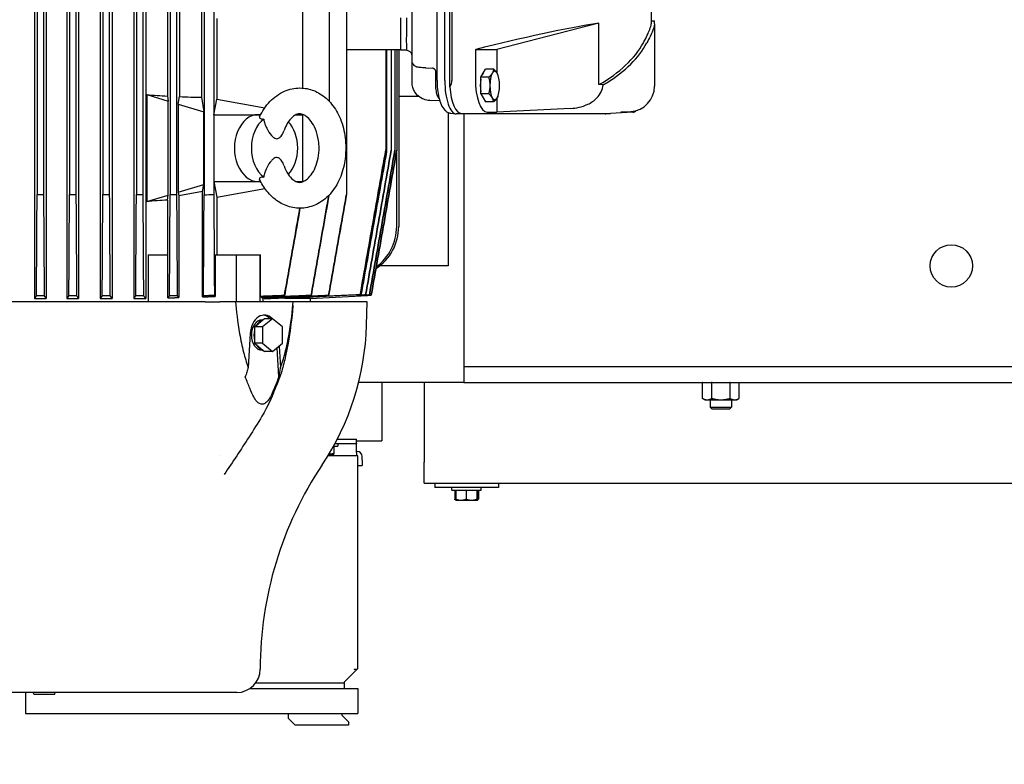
# Model space of a CAD drawing. Header units: inches. Extents: x 24 to 1128, y -69 to 748.
# Tile 304 of 656: x 392 to 416, y 579 to 597. Entities that reach past the tile are written whole.
import ezdxf

# ---------------------------------------------------------------- set-up
doc = ezdxf.new("R2010")
doc.units = ezdxf.units.IN
doc.header["$LTSCALE"] = 32
doc.header["$MEASUREMENT"] = 0
doc.layers.add('Dimension (ANSI)', color=7, linetype='Continuous', lineweight=25)
doc.layers.add('Visible (ANSI)', color=7, linetype='Continuous', lineweight=30)
doc.styles.add('Note Text (ANSI)', font='tahoma.ttf')
doc.dimstyles.new('SB Fraction-16 (ANSI)', dxfattribs={"dimscale": 32, "dimtxt": 0.125, "dimasz": 0.098425, "dimexe": 0.125, "dimexo": 0.0625, "dimgap": 0.031496, "dimtad": 0, "dimtih": 1, "dimtoh": 1, "dimdec": 4, "dimrnd": 1e-08, "dimzin": 0, "dimdsep": 46, "dimlunit": 5, "dimtxsty": 'Note Text (ANSI)', "dimcen": 0.09, "dimdle": 0.393701, "dimclrd": 256, "dimclre": 256, "dimclrt": 256, "dimadec": 0, "dimazin": 3, "dimtfac": 0.96, "dimtofl": 0, "dimtmove": 0, "dimatfit": 3, "dimfxl": 1, "dimfrac": 2, "dimtolj": 1, "dimtzin": 12, "dimlwd": -1, "dimlwe": -1, "dimarcsym": 0})

# ---------------------------------------------------------------- blocks, each defined once
blk = doc.blocks.new('*D18')
at = {"layer": 'Defpoints', "color": 0, "transparency": 16777216}
for p in [(468.781, 692.669), (316.974, 544.669), (468.781, 544.669)]:
    blk.add_point(p, dxfattribs=at)
at = {"layer": 'Dimension (ANSI)', "transparency": 16777216}
for p, q in [((466.781, 692.669), (312.974, 692.669)), ((316.974, 689.519), (316.974, 626.768)), ((316.974, 547.818), (316.974, 620.569)), ((466.781, 544.669), (312.974, 544.669))]:
    blk.add_line(p, q, dxfattribs=at)
for points in [[(316.449, 689.519), (317.499, 689.519), (316.974, 692.669)], [(316.449, 547.818), (317.499, 547.818), (316.974, 544.669)]]:
    blk.add_solid(points, dxfattribs=at)
at = {"layer": 'Dimension (ANSI)', "transparency": 16777216, "insert": (312.872, 625.76), "char_height": 4, "attachment_point": 1, "style": 'Note Text (ANSI)'}
blk.add_mtext('\\A1;148', dxfattribs=at)

msp = doc.modelspace()

# ---------------------------------------------------------------- linework, layer by layer
at = {"layer": 'Visible (ANSI)'}
for p, q in [((392.83866, 609.31912), (392.83866, 590.02778)), ((393.11061, 609.31912), (393.11061, 590.02778)), ((393.60273, 609.31912), (393.60273, 590.02778)), ((393.87677, 609.31912), (393.87677, 590.02778)), ((394.38858, 609.31912), (394.38858, 590.02778)), ((394.66591, 609.31912), (394.66591, 590.02778)), ((395.17772, 609.31912), (395.17772, 590.02778)), ((395.45987, 609.31912), (395.45987, 590.02778)), ((392.89767, 606.86895), (392.89767, 592.47795)), ((393.04975, 606.86762), (393.04975, 592.47928)), ((393.66227, 606.86944), (393.66227, 592.47747)), ((393.81435, 606.86743), (393.81435, 592.47947)), ((394.44916, 606.87001), (394.44916, 592.4769)), ((394.60124, 606.86731), (394.60124, 592.47959)), ((395.23999, 606.87066), (395.23999, 592.47624)), ((395.39207, 606.86727), (395.39207, 592.47963)), ((396.03656, 606.87142), (396.03656, 592.47548)), ((396.18863, 606.86734), (396.18863, 592.47956)), ((396.83797, 606.87692), (396.83797, 592.46998)), ((399.78484, 606.86734), (399.78484, 594.68036)), ((400.19693, 606.86727), (400.19693, 592.47963)), ((397.06608, 604.98841), (397.06608, 594.35849)), ((399.15592, 604.98841), (399.15592, 594.98664)), ((395.97168, 604.54823), (395.97168, 594.79867)), ((396.2609, 604.56294), (396.2609, 594.78396)), ((396.77271, 604.57876), (396.77271, 594.76814)), ((402.63552, 595.01697), (402.63552, 604.32993)), ((402.33449, 595.16558), (402.33449, 604.18133)), ((402.51677, 595.16558), (402.51677, 604.18133)), ((402.68651, 604.1812), (402.68651, 595.1657)), ((401.74372, 595.64059), (401.74372, 603.70631)), ((407.38601, 597.1577), (407.38601, 596.50196)), ((397.1366, 596.62587), (397.1366, 594.72773)), ((401.46813, 596.64275), (401.46813, 596.50534)), ((401.46813, 596.50534), (401.46813, 595.89392)), ((406.15443, 596.51917), (403.74786, 595.89392)), ((406.15443, 595.06896), (406.15443, 596.51917)), ((407.38601, 596.57029), (407.46475, 596.57029)), ((407.46475, 596.50196), (407.46475, 596.57029)), ((407.46475, 596.50196), (407.46475, 595.11483)), ((400.19693, 595.89392), (401.46813, 595.89392)), ((401.12577, 595.89392), (401.12577, 593.53059)), ((401.14302, 595.89392), (401.14302, 593.48096)), ((401.25247, 595.89392), (401.25247, 593.52622)), ((401.34024, 595.89392), (401.34024, 593.52304)), ((401.38394, 595.89392), (401.38394, 593.52127)), ((401.42876, 595.89392), (401.42876, 591.7207)), ((401.46813, 595.89392), (401.46813, 595.88171)), ((401.61503, 595.88171), (401.46813, 595.88171)), ((401.67176, 595.85762), (401.61503, 595.88171)), ((403.23805, 595.89392), (403.25216, 595.89747)), ((403.23805, 595.89392), (403.74786, 595.89392)), ((403.23805, 595.89392), (403.23805, 595.19286)), ((403.74786, 595.89392), (403.74786, 595.34336)), ((401.74372, 595.12565), (401.74372, 595.64059)), ((402.06718, 595.4628), (402.22742, 595.45375)), ((403.36532, 595.24067), (403.47978, 595.43388)), ((403.66626, 595.43388), (403.47978, 595.43388)), ((402.30426, 595.0666), (402.30426, 595.36723)), ((403.36532, 594.85426), (403.36532, 595.24067)), ((403.55181, 595.24067), (403.36532, 595.24067)), ((403.76651, 595.30724), (403.76512, 595.31054)), ((406.2545, 595.06396), (406.15443, 595.06896)), ((407.46475, 595.11483), (407.46475, 595.02999)), ((395.48279, 594.83167), (395.48279, 592.31051)), ((395.48279, 594.83167), (395.99296, 594.6792)), ((395.97168, 594.79867), (395.99296, 594.6792)), ((396.2275, 594.60911), (396.2609, 594.78396)), ((396.77271, 594.76814), (396.83327, 594.42807)), ((397.06608, 594.35849), (397.1366, 594.72773)), ((397.1366, 594.72773), (398.27004, 594.52048)), ((401.42876, 594.79353), (401.89834, 594.79353)), ((403.36532, 594.85426), (403.47978, 594.66105)), ((403.55181, 594.85426), (403.36532, 594.85426)), ((403.74786, 594.75157), (403.74786, 594.41849)), ((403.76651, 594.7877), (403.76512, 594.7844)), ((395.99296, 592.46298), (395.99296, 594.6792)), ((396.2275, 594.60911), (396.2275, 592.53307)), ((396.2275, 594.60911), (396.83327, 594.42807)), ((402.40075, 594.68252), (402.16175, 594.69157)), ((403.66626, 594.66105), (403.47978, 594.66105)), ((405.48483, 594.50676), (403.74786, 594.41849)), ((396.83327, 592.71411), (396.83327, 594.42807)), ((397.06608, 594.35849), (398.111, 594.35849)), ((397.06608, 594.35849), (397.06608, 592.78369)), ((398.111, 594.35849), (398.17174, 594.35849)), ((398.17073, 594.35655), (398.12558, 594.35822)), ((399.0041, 594.35849), (399.15592, 594.35849)), ((399.06071, 594.3759), (399.15592, 594.35849)), ((399.15592, 594.36743), (399.15592, 594.35849)), ((399.15592, 594.35849), (399.15592, 592.78369)), ((402.59313, 594.4109), (402.59313, 590.79353)), ((402.65998, 594.39171), (402.77578, 594.37875)), ((406.29822, 594.37818), (402.78608, 594.37818)), ((402.91201, 594.38858), (406.4249, 594.38858)), ((402.96813, 594.37818), (402.96813, 588.04353)), ((403.51951, 594.41849), (403.74786, 594.41849)), ((406.95635, 594.41864), (406.43015, 594.38872)), ((406.66829, 594.41849), (406.90325, 594.43301)), ((406.95111, 594.41849), (406.66829, 594.41849)), ((401.12577, 593.52815), (401.12577, 593.53059)), ((401.25247, 593.52444), (401.25247, 593.52622)), ((401.34024, 593.52197), (401.34024, 593.52304)), ((401.38134, 591.7207), (401.38134, 593.50617)), ((401.38394, 593.52091), (401.38394, 593.52127)), ((396.2275, 592.53307), (396.83327, 592.71411)), ((396.80378, 592.54852), (396.83327, 592.71411)), ((397.06608, 592.78369), (398.111, 592.78369)), ((397.06608, 592.78369), (397.1366, 592.41445)), ((397.06608, 592.78369), (397.06608, 592.47724)), ((398.111, 592.78369), (398.17175, 592.78369)), ((398.17074, 592.78563), (398.12558, 592.78396)), ((399.0041, 592.78369), (399.15592, 592.78369)), ((399.06071, 592.76628), (399.15592, 592.78369)), ((399.15592, 592.78369), (399.15592, 592.77475)), ((395.48279, 592.31051), (395.99296, 592.46298)), ((395.97168, 592.34351), (395.99296, 592.46298)), ((396.2275, 592.53307), (396.2441, 592.44618)), ((396.80378, 592.54852), (396.2441, 592.44618)), ((396.2441, 592.44618), (396.2441, 590.04755)), ((396.80378, 590.06436), (396.80378, 592.54852)), ((397.1366, 592.41445), (398.27006, 592.6217)), ((397.1366, 592.41445), (397.1366, 591.0514)), ((400.19693, 592.47624), (400.19693, 592.47963)), ((395.97168, 592.34351), (395.97168, 591.0514)), ((395.51607, 591.0514), (395.51607, 589.94904)), ((395.51607, 591.0514), (395.98141, 591.0514)), ((395.98141, 590.04013), (395.98141, 591.0514)), ((397.10063, 591.0514), (397.59268, 591.0514)), ((397.10063, 591.0514), (397.10063, 590.07379)), ((397.59268, 591.0514), (397.59268, 589.94904)), ((397.59268, 591.0514), (398.14946, 591.0514)), ((398.14946, 591.0514), (398.16664, 591.0514)), ((398.14946, 591.0514), (398.14946, 589.94904)), ((398.16664, 590.07379), (398.16664, 591.0514)), ((402.59313, 590.79353), (400.97919, 590.79353)), ((399.34215, 590.02778), (400.69539, 590.0987)), ((400.63669, 590.10659), (400.63564, 590.10068)), ((400.65205, 590.10013), (400.73775, 590.1046)), ((400.78125, 590.10393), (400.68667, 590.099)), ((400.6872, 590.10196), (400.68667, 590.099)), ((400.69212, 590.09881), (400.78141, 590.10349)), ((400.69544, 590.09898), (400.69539, 590.0987)), ((400.78141, 590.10349), (400.78125, 590.10393)), ((396.86336, 589.94904), (386.07291, 589.94904)), ((392.83866, 590.02778), (393.11061, 590.02778)), ((393.60273, 590.02778), (393.87677, 590.02778)), ((394.38858, 590.02778), (394.66591, 590.02778)), ((395.17772, 590.02778), (395.45987, 590.02778)), ((396.86336, 589.94904), (397.20675, 589.94904)), ((397.5825, 589.94904), (397.20675, 589.94904)), ((398.93913, 589.94904), (397.5825, 589.94904)), ((398.19655, 590.04755), (398.19655, 590.06518)), ((398.22197, 590.04085), (398.22197, 589.94904)), ((398.25534, 590.04234), (398.25534, 590.02778)), ((398.25534, 590.02778), (398.41357, 590.02778)), ((398.73932, 590.04319), (398.73932, 590.02778)), ((399.34215, 590.02778), (398.73932, 590.02778)), ((398.93913, 589.94904), (398.94072, 589.94904)), ((400.68486, 589.94904), (398.94072, 589.94904)), ((399.34215, 590.02778), (399.34215, 589.94904)), ((400.67042, 589.39786), (400.68486, 589.94904)), ((398.07316, 589.39029), (398.02975, 589.35485)), ((398.22297, 589.51261), (398.07316, 589.39029)), ((398.2295, 589.51794), (398.20513, 589.51794)), ((398.4529, 589.54806), (398.21627, 589.35485)), ((398.26638, 589.54806), (398.22297, 589.51261)), ((398.4529, 589.54806), (398.26638, 589.54806)), ((398.68953, 589.35485), (398.4529, 589.54806)), ((397.92802, 589.20282), (397.87847, 588.40188)), ((398.02975, 589.35485), (398.02975, 589.28396)), ((398.21627, 589.35485), (398.02975, 589.35485)), ((398.02975, 589.28396), (398.02975, 589.03932)), ((398.21627, 589.35485), (398.21627, 588.96843)), ((398.68953, 588.96843), (398.68953, 589.35485)), ((398.02975, 589.03932), (398.02975, 588.96843)), ((398.02975, 588.96843), (398.07316, 588.93299)), ((398.21627, 588.96843), (398.02975, 588.96843)), ((398.07316, 588.93299), (398.22297, 588.81067)), ((398.21627, 588.96843), (398.4529, 588.77522)), ((398.4529, 588.77522), (398.68953, 588.96843)), ((398.2295, 588.80534), (398.20513, 588.80534)), ((398.22297, 588.81067), (398.26638, 588.77522)), ((398.4529, 588.77522), (398.26638, 588.77522)), ((398.60134, 588.17787), (398.55902, 588.86187)), ((398.61202, 588.90515), (398.64316, 588.40188)), ((402.96813, 588.41853), (416.46813, 588.41853)), ((402.96813, 588.04353), (400.4847, 588.04353)), ((401.03063, 588.04353), (401.03063, 587.16853)), ((402.03063, 588.04353), (402.03063, 586.16853)), ((402.96813, 588.04353), (416.46813, 588.04353)), ((408.60159, 588.04353), (408.59762, 588.04124)), ((408.59762, 587.67022), (408.59762, 588.04124)), ((408.81413, 587.67022), (408.81413, 588.04124)), ((409.24714, 587.67022), (409.24714, 588.04124)), ((409.45967, 588.04353), (409.46365, 588.04124)), ((409.46365, 587.67022), (409.46365, 588.04124)), ((408.65563, 587.63673), (408.59762, 587.67022)), ((408.65563, 587.63673), (408.70587, 587.63673)), ((408.70587, 587.63673), (409.03063, 587.63673)), ((408.78063, 587.63673), (408.78063, 587.4643)), ((409.03063, 587.63673), (409.35539, 587.63673)), ((409.28063, 587.63673), (409.28063, 587.4643)), ((409.35539, 587.63673), (409.40563, 587.63673)), ((409.40563, 587.63673), (409.46365, 587.67022)), ((408.78063, 587.4643), (409.28063, 587.4643)), ((408.82782, 587.41853), (408.78063, 587.4643)), ((409.23344, 587.41853), (408.82782, 587.41853)), ((409.23344, 587.41853), (409.28063, 587.4643)), ((401.03063, 587.16853), (401.03063, 586.66853)), ((399.92737, 586.60853), (400.42985, 586.60853)), ((399.97931, 586.70696), (400.42985, 586.70696)), ((399.99313, 586.60853), (399.99313, 586.54603)), ((400.42985, 586.60853), (400.42985, 586.70696)), ((400.42985, 586.66853), (401.03063, 586.66853)), ((400.42985, 586.60853), (400.42985, 586.60195)), ((400.42985, 586.39781), (400.42985, 586.60195)), ((399.78472, 586.35803), (399.78927, 586.35803)), ((399.78927, 586.35803), (399.89963, 586.35803)), ((399.89321, 586.54603), (399.99313, 586.54603)), ((399.89321, 586.54603), (399.89906, 586.54603)), ((399.89906, 586.54603), (399.89906, 586.37759)), ((399.89906, 586.54603), (399.89963, 586.54603)), ((399.89963, 586.54603), (399.9002, 586.54603)), ((399.89963, 586.54603), (399.89963, 586.54603)), ((399.89963, 586.35803), (399.89963, 586.35803)), ((399.89963, 586.35803), (399.89964, 586.35803)), ((399.9002, 586.54603), (399.9002, 586.37759)), ((400.44667, 586.41794), (400.42985, 586.41794)), ((400.42985, 586.39781), (400.42985, 586.32005)), ((397.22361, 586.31951), (397.22361, 586.31951)), ((400.46725, 586.31951), (399.7614, 586.31951)), ((400.42985, 586.32005), (400.42985, 586.31951)), ((400.46725, 581.30337), (400.46725, 586.31951)), ((400.56567, 586.21551), (400.56567, 586.29894)), ((400.56567, 586.21551), (400.56567, 586.08551)), ((402.03063, 585.66853), (402.03063, 586.16853)), ((400.46725, 586.08551), (400.56567, 586.08551)), ((402.03063, 585.66853), (440.03063, 585.66853)), ((402.28038, 585.66853), (402.28038, 585.56853)), ((403.78038, 585.66853), (403.78038, 585.56853)), ((403.78038, 585.56853), (402.28038, 585.56853)), ((402.68663, 585.50603), (402.68663, 585.56853)), ((402.68663, 585.50603), (403.37413, 585.50603)), ((402.75231, 585.50603), (402.75231, 585.29335)), ((402.75231, 585.50603), (402.7755, 585.50603)), ((402.7755, 585.50603), (402.89791, 585.50603)), ((402.7755, 585.50603), (402.7755, 585.29335)), ((402.78038, 585.50603), (402.78038, 585.50603)), ((402.89791, 585.50603), (403.02032, 585.50603)), ((403.02032, 585.50603), (403.14776, 585.50603)), ((403.02032, 585.50603), (403.02032, 585.29335)), ((403.14776, 585.50603), (403.2752, 585.50603)), ((403.2752, 585.50603), (403.2752, 585.29335)), ((403.2752, 585.50603), (403.28023, 585.50603)), ((403.28023, 585.50603), (403.28526, 585.50603)), ((403.28038, 585.50603), (403.28038, 585.50603)), ((403.28526, 585.50603), (403.28526, 585.29335)), ((403.28526, 585.50603), (403.30845, 585.50603)), ((403.30845, 585.50603), (403.30845, 585.29335)), ((403.37413, 585.50603), (403.37413, 585.56853)), ((402.78023, 585.27111), (402.77225, 585.27572)), ((402.78038, 585.27103), (402.78023, 585.27111)), ((402.78038, 585.27103), (402.89791, 585.27103)), ((402.89791, 585.27103), (403.14776, 585.27103)), ((403.14776, 585.27103), (403.28023, 585.27103)), ((403.28023, 585.27103), (403.28038, 585.27103)), ((403.28038, 585.27103), (403.28053, 585.27111)), ((403.28053, 585.27111), (403.28852, 585.27572)), ((400.14481, 580.98093), (400.44279, 581.27891)), ((400.38373, 581.27891), (400.3722, 581.26738)), ((400.40004, 581.29522), (400.38373, 581.27891)), ((400.44279, 581.27891), (400.38373, 581.27891)), ((400.44279, 581.27891), (400.46725, 581.30337)), ((397.91609, 580.82934), (400.46194, 580.82934)), ((400.14481, 580.95647), (398.05048, 580.95647)), ((400.14481, 580.98093), (400.14481, 580.95647)), ((400.14481, 580.95647), (400.14481, 580.82934)), ((400.46194, 580.82934), (400.46194, 580.23879)), ((397.60987, 580.73644), (385.3264, 580.73644)), ((392.6273, 580.73644), (392.6273, 580.23879)), ((392.82219, 580.69707), (392.81524, 580.73644)), ((392.82219, 580.69707), (393.31555, 580.69707)), ((393.31555, 580.69707), (393.32249, 580.73644)), ((392.6273, 580.23879), (400.46194, 580.23879)), ((398.82612, 580.12068), (398.82612, 580.23879)), ((398.9836, 579.9632), (398.82612, 580.12068)), ((400.08596, 580.23879), (400.08596, 580.19942)), ((400.08596, 580.19942), (400.24344, 580.04194)), ((400.24344, 579.9632), (398.9836, 579.9632)), ((400.24344, 580.04194), (400.24344, 579.9632))]:
    msp.add_line(p, q, dxfattribs=at)
msp.add_circle((414.46813, 590.79353), 0.5, dxfattribs=at)
for centre, radius, start, end in [((401.62561, 595.7489), 0.11811, 0, 67), ((391.42493, 769.65898), 177.18715, 270.4762336, 270.5254115), ((391.31466, 776.48487), 184.02238, 270.7309548, 270.7783084), ((391.07248, 787.33004), 194.8824, 270.9928005, 271.0375184), ((390.61747, 803.41323), 210.98763, 271.2553934, 271.2967016), ((389.81196, 827.20179), 234.80882, 271.5190435, 271.5561653), ((388.24927, 865.74567), 273.41062, 271.8001385, 271.8479665), ((394.45221, 589.56069), 6.22034, 326.225901, 358.5), ((400.44667, 586.29894), 0.119, 0, 90), ((406.82246, 581.28762), 8.66142, 146.225901, 180), ((397.60987, 581.28762), 0.55118, 270, 0)]:
    msp.add_arc(centre, radius, start, end, dxfattribs=at)
for centre, major_axis, ratio, start_param, end_param in [((401.63349, 596.77204), (-0.01835, -0.89036), 0.01792426, 4.858483, 5.56724606), ((403.25216, 595.51863), (-4.13287, -1.0489), 0.08613948, 3.91222449, 4.69053083), ((401.63349, 596.77204), (-0.01835, -0.89036), 0.01792426, 5.56724606, 6.27600912), ((403.25216, 596.74993), (-4.13386, 0), 0.57103242, 2.34910267, 2.84150954), ((403.25216, 596.74993), (-4.2126, 0), 0.57103242, 2.39218261, 2.8472881), ((402.22436, 595.61954), (-0.00453, 0.16581), 0.32421036, 3.11439165, 3.11450428), ((402.35013, 595.53375), (-0.07517, -0.1011), 0.00689608, 6.28225128, 6.28336823), ((403.52464, 595.20698), (-0.00591, -0.78848), 0.36339547, 4.73301392, 6.28590934), ((403.45758, 595.04747), (0, 0.30709), 0.34202014, 1.0725023, 2.06909035), ((403.45758, 595.04747), (0, 0.30709), 0.34202014, 0.34487504, 0.70232251), ((403.69435, 595.04747), (0, 0.33465), 0.34202014, 0.52359878, 1.57079633), ((403.69435, 595.04747), (0, 0.33465), 0.34202014, 5.75958653, 6.80678408), ((403.69435, 595.04747), (0, -0.33465), 0.34202014, 1.57079633, 2.61799388), ((402.78608, 595.16558), (0, -0.7874), 0.34202014, 4.71238898, 6.28318531), ((399.74789, 595.02098), (-2.93833, -0.1559), 0.26757479, 2.94084477, 3.12739723), ((402.91714, 595.17706), (0.00591, 0.78848), 0.36339547, 1.77797373, 3.14431669), ((403.69435, 595.04747), (0, 0.33465), 0.34202014, 1.57079633, 2.61799388), ((403.69435, 595.04747), (0, -0.33465), 0.34202014, 0.52359878, 1.57079633), ((406.8742, 595.02258), (0.41622, 0.42423), 0.98752761, 3.97292895, 5.49452572), ((391.46813, 596.87572), (-7.86896, 1.54437), 0.18267581, 2.14165677, 2.21551551), ((391.46813, 596.87572), (-7.86896, 1.54437), 0.18267581, 2.26103047, 2.34581184), ((403.45758, 595.04747), (0, -0.30709), 0.34202014, 5.5808628, 5.93831026), ((403.69435, 595.04747), (0, -0.33465), 0.34202014, 5.75958653, 6.80678408), ((406.95037, 595.20698), (0.00084, -0.78848), 0.34201852, 0.63917189, 0.63917411), ((398.111, 593.57109), (0, -0.7874), 0.70710678, 3.14159265, 6.28318531), ((398.50075, 593.57109), (0, 0.77297), 0.70710678, 0.48555362, 2.65603904), ((398.111, 593.57109), (0, 0.7874), 0.70710678, 6.25699639, 6.28318531), ((406.29822, 595.16558), (0, -0.7874), 0.34202014, 0, 0.16271096), ((406.42417, 595.17706), (0.00084, -0.78848), 0.34201852, 6.28282246, 6.30226469), ((406.95037, 595.20698), (0.00084, -0.78848), 0.34201852, 6.28282246, 6.59102405), ((398.50075, 593.57109), (0, -0.77297), 0.70710678, 0.6356983, 2.50590151), ((400.11046, 593.5124), (-1.16512, 0.03584), 0.00058346, 3.62326477, 3.6684693), ((398.111, 593.57109), (0, -0.7874), 0.70710678, 0, 0.02618892), ((391.46813, 590.26646), (-7.86896, -1.54437), 0.18267581, 4.0676698, 4.14152854), ((400.24726, 591.7207), (-1.18151, 0), 0.99965732, 2.14806146, 3.14159265), ((400.19902, 591.7207), (-1.18232, 0), 0.99897186, 2.20404354, 3.14159265), ((391.42322, 761.30444), (-176.32462, 0.08834), 0.97102976, 1.57956183, 1.58059092), ((391.30985, 769.10362), (-183.39609, 0.35438), 0.97616102, 1.58542985, 1.58641935), ((391.06573, 781.27915), (-194.51062, 1.12104), 0.98303462, 1.59378157, 1.59471465), ((390.62164, 798.8012), (-210.69023, 3.40343), 0.990691, 1.60864765, 1.60950912), ((389.87538, 823.44982), (-233.65248, 13.34579), 0.99743829, 1.65397313, 1.65474895), ((382.68103, 823.44982), (16.71382, -233.43573), 0.00407914, 6.25614296, 6.25691878), ((371.11195, 798.80119), (28.6813, -208.75665), 0.00219871, 6.26047447, 6.26133594), ((348.21068, 776.9195), (52.32202, -186.83099), 0.00103872, 6.26627345, 6.26727458), ((344.42962, 763.35213), (56.22475, -173.25602), 0.00039213, 6.27064436, 6.27171053), ((342.32059, 754.1995), (58.41857, -164.09856), 0.00008476, 6.27536001, 6.27647478), ((398.26081, 589.16164), (0, 0.47244), 0.70710678, 5.66826771, 7.76671517), ((398.20513, 589.16164), (0, 0.47244), 0.70710678, 5.67016298, 6.19975522), ((398.20513, 589.16164), (0, 0.3563), 0.70710678, 0, 3.14159265), ((398.26638, 589.16164), (0, 0.3563), 0.70710678, 0.17317268, 0.87402487), ((398.26638, 589.16164), (0, -0.3563), 0.70710678, 4.36196288, 5.06281508), ((398.26638, 589.16164), (0, -0.3563), 0.70710678, 5.40916043, 6.11001263)]:
    msp.add_ellipse(centre, major_axis=major_axis, ratio=ratio, start_param=start_param, end_param=end_param, dxfattribs=at)
for points, knots in [([(407.20128, 596.05215), (407.20555, 596.06003), (407.20976, 596.06783), (407.27614, 596.1915), (407.32321, 596.2881), (407.37319, 596.41879), (407.38559, 596.46564), (407.38601, 596.50076), (407.38601, 596.50136), (407.38601, 596.50196)], [-19.11534146, -19.11534146, -19.11534146, -19.11534146, -18.99524132, -18.99524132, -17.1908086, -17.1908086, -15.85962364, -15.85962364, -15.83630379, -15.83630379, -15.83630379, -15.83630379]), ([(407.46475, 596.50196), (407.46471, 596.47412), (407.45695, 596.43792), (407.42451, 596.34084), (407.39636, 596.27622), (407.33932, 596.15883), (407.31313, 596.10776), (407.28363, 596.05215)], [-37.07562543, -37.07562543, -37.07562543, -37.07562543, -36.00645193, -36.00645193, -34.68959629, -34.68959629, -33.83603412, -33.83603412, -33.83603412, -33.83603412]), ([(402.06718, 595.4628), (402.03976, 595.46435), (402.01381, 595.46591), (401.96821, 595.46886), (401.94817, 595.47028), (401.91523, 595.47292), (401.90435, 595.47375), (401.88643, 595.47635), (401.88227, 595.477), (401.87393, 595.47875), (401.87062, 595.47952), (401.86258, 595.48167), (401.85768, 595.48319), (401.84639, 595.48731), (401.83991, 595.49013), (401.82307, 595.49879), (401.81293, 595.50548), (401.79087, 595.52373), (401.77953, 595.53647), (401.76073, 595.5654), (401.75336, 595.58216), (401.74549, 595.61284), (401.74372, 595.62676), (401.74372, 595.64059)], [0.00003514, 0.00003514, 0.00003514, 0.00003514, 0.2252738, 0.2252738, 0.45485107, 0.45485107, 0.69628572, 0.69628572, 0.7564917, 0.7564917, 0.78895244, 0.78895244, 0.83064854, 0.83064854, 0.88519848, 0.88519848, 0.97695667, 0.97695667, 1.10408229, 1.10408229, 1.24012158, 1.24012158, 1.34549821, 1.34549821, 1.34549821, 1.34549821]), ([(402.30227, 595.3905), (402.3012, 595.39655), (402.29913, 595.40272), (402.29308, 595.41422), (402.28901, 595.41972), (402.28142, 595.42746), (402.27827, 595.43019), (402.27496, 595.43265)], [0, 0, 0, 0, 0.051649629, 0.051649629, 0.103195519, 0.103195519, 0.134650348, 0.134650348, 0.134650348, 0.134650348]), ([(398.14595, 594.30655), (398.20987, 594.44166), (398.29297, 594.56561), (398.48941, 594.77064), (398.60586, 594.85474), (398.84764, 594.96085), (398.9747, 594.98842), (399.21076, 594.98848), (399.32276, 594.96669), (399.47619, 594.90619), (399.52487, 594.88183), (399.57127, 594.85356)], [0, 0, 0, 0, 1.19217119, 1.19217119, 2.38056754, 2.38056754, 3.46946209, 3.46946209, 4.4431177, 4.4431177, 4.91720331, 4.91720331, 4.91720331, 4.91720331]), ([(402.16175, 594.69157), (402.11381, 594.69339), (402.06557, 594.70338), (401.97542, 594.73852), (401.9324, 594.76424), (401.85871, 594.82757), (401.82683, 594.86575), (401.78579, 594.93649), (401.7723, 594.96737), (401.76258, 594.99925)], [0.0000264, 0.0000264, 0.0000264, 0.0000264, 0.3778871, 0.3778871, 0.75898764, 0.75898764, 1.13282172, 1.13282172, 1.38753073, 1.38753073, 1.38753073, 1.38753073]), ([(402.38639, 594.73128), (402.38099, 594.73851), (402.37599, 594.74603), (402.35505, 594.78101), (402.34272, 594.81154), (402.32055, 594.88712), (402.31211, 594.93521), (402.30544, 595.01167), (402.30426, 595.03921), (402.30426, 595.0666)], [0.313453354, 0.313453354, 0.313453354, 0.313453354, 0.401030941, 0.401030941, 0.709967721, 0.709967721, 1.098332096, 1.098332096, 1.306997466, 1.306997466, 1.306997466, 1.306997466]), ([(402.33449, 595.16558), (402.33449, 595.09485), (402.33821, 595.02415), (402.35293, 594.88817), (402.3639, 594.82293), (402.39291, 594.70234), (402.41084, 594.64704), (402.45508, 594.54843), (402.48094, 594.5048), (402.53387, 594.44923), (402.55411, 594.43231), (402.60209, 594.40511), (402.63015, 594.39505), (402.65998, 594.39171)], [4.71238898, 4.71238898, 4.71238898, 4.71238898, 5.01889542, 5.01889542, 5.32540185, 5.32540185, 5.63190829, 5.63190829, 5.93841472, 5.93841472, 6.09166794, 6.09166794, 6.24492116, 6.24492116, 6.24492116, 6.24492116]), ([(405.48483, 594.50676), (405.6147, 594.51336), (405.75776, 594.54052), (405.96863, 594.64108), (406.04198, 594.69046), (406.14503, 594.7963), (406.18107, 594.84571), (406.23265, 594.95175), (406.24883, 595.00701), (406.2545, 595.06396)], [0.00000021, 0.00000021, 0.00000021, 0.00000021, 0.99464053, 0.99464053, 1.58301663, 1.58301663, 1.99047802, 1.99047802, 2.37536891, 2.37536891, 2.37536891, 2.37536891]), ([(406.2545, 595.06396), (406.26863, 595.0717), (406.28256, 595.07954), (406.30978, 595.09531), (406.32309, 595.10324), (406.33616, 595.11127)], [-0.31896318, -0.31896318, -0.31896318, -0.31896318, -0.158496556, -0.158496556, 0, 0, 0, 0]), ([(399.57127, 594.85356), (399.67476, 594.79049), (399.76788, 594.70702), (399.93029, 594.50739), (399.99999, 594.38701), (400.10915, 594.11914), (400.14817, 593.96674), (400.17573, 593.73258), (400.17985, 593.65172), (400.17985, 593.57109)], [0, 0, 0, 0, 1.05742898, 1.05742898, 2.17878238, 2.17878238, 3.37570981, 3.37570981, 3.9901174, 3.9901174, 3.9901174, 3.9901174]), ([(398.14595, 594.30653), (398.1436, 594.30156), (398.1427, 594.29648), (398.14495, 594.28183), (398.15264, 594.27289), (398.17571, 594.26232), (398.18678, 594.25933), (398.21343, 594.25539), (398.22895, 594.25458), (398.24566, 594.25472)], [-0.723131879, -0.723131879, -0.723131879, -0.723131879, -0.58911018, -0.58911018, -0.329876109, -0.329876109, -0.169082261, -0.169082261, -0.000001, -0.000001, -0.000001, -0.000001]), ([(398.24566, 594.25472), (398.25168, 594.21781), (398.26095, 594.18117), (398.28478, 594.10869), (398.29956, 594.0728), (398.34895, 593.97167), (398.38762, 593.91407), (398.42494, 593.87154)], [-0.973242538, -0.973242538, -0.973242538, -0.973242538, -0.734165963, -0.734165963, -0.486649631, -0.486649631, 0, 0, 0, 0]), ([(399.22013, 594.33742), (399.18041, 594.36163), (399.14514, 594.37281), (399.07896, 594.38127), (399.0485, 594.3774), (398.98332, 594.34977), (398.95245, 594.33112), (398.87954, 594.267), (398.83634, 594.21511), (398.77075, 594.10328), (398.74524, 594.0481), (398.72432, 593.98859)], [0, 0, 0, 0, 0.68616306, 0.68616306, 1.51835895, 1.51835895, 2.09476164, 2.09476164, 2.80729168, 2.80729168, 3.33890576, 3.33890576, 3.33890576, 3.33890576]), ([(399.54985, 593.57109), (399.54985, 593.63089), (399.54537, 593.6911), (399.52302, 593.84444), (399.49804, 593.9369), (399.43605, 594.08764), (399.40055, 594.1507), (399.32548, 594.25175), (399.28503, 594.29153), (399.23834, 594.32578), (399.22911, 594.33195), (399.22013, 594.33742)], [0, 0, 0, 0, 0.45567611, 0.45567611, 1.19157424, 1.19157424, 1.8233671, 1.8233671, 2.43874415, 2.43874415, 2.59379912, 2.59379912, 2.59379912, 2.59379912]), ([(398.42494, 593.87154), (398.44254, 593.85149), (398.46177, 593.8326), (398.49756, 593.80694), (398.51422, 593.79826), (398.54818, 593.7905), (398.56435, 593.79144), (398.60144, 593.80412), (398.61978, 593.81851), (398.65904, 593.85841), (398.68131, 593.89208), (398.70841, 593.94737), (398.71677, 593.96711), (398.72432, 593.98859)], [-2.41020372, -2.41020372, -2.41020372, -2.41020372, -2.13651074, -2.13651074, -1.91750584, -1.91750584, -1.7034894, -1.7034894, -1.41720695, -1.41720695, -0.96287004, -0.96287004, -0.74621757, -0.74621757, -0.74621757, -0.74621757]), ([(399.22013, 592.80476), (399.25636, 592.82684), (399.29735, 592.86126), (399.37306, 592.95057), (399.40885, 593.00543), (399.46988, 593.13011), (399.49571, 593.20162), (399.53368, 593.35544), (399.54576, 593.44043), (399.54955, 593.5401), (399.54985, 593.55559), (399.54985, 593.57109)], [0, 0, 0, 0, 0.62577851, 0.62577851, 1.22489828, 1.22489828, 1.83378124, 1.83378124, 2.47585067, 2.47585067, 2.59392176, 2.59392176, 2.59392176, 2.59392176]), ([(400.17985, 593.57109), (400.17985, 593.43664), (400.16772, 593.30111), (400.10928, 593.02493), (400.05949, 592.88302), (399.92508, 592.6255), (399.83747, 592.50744), (399.68417, 592.36578), (399.6294, 592.32405), (399.57127, 592.28862)], [0, 0, 0, 0, 1.02447983, 1.02447983, 2.19054579, 2.19054579, 3.39614252, 3.39614252, 3.99011472, 3.99011472, 3.99011472, 3.99011472]), ([(398.72432, 593.15359), (398.71673, 593.17519), (398.70831, 593.19503), (398.68117, 593.25032), (398.65892, 593.28393), (398.61965, 593.32378), (398.60132, 593.33812), (398.56425, 593.35075), (398.54808, 593.35168), (398.51412, 593.34388), (398.49745, 593.33517), (398.4617, 593.3095), (398.44251, 593.29065), (398.42494, 593.27064)], [-1.39409795, -1.39409795, -1.39409795, -1.39409795, -1.21173621, -1.21173621, -0.8318525, -0.8318525, -0.59214813, -0.59214813, -0.41273955, -0.41273955, -0.22903738, -0.22903738, 0, 0, 0, 0]), ([(400.52194, 590.11432), (400.62254, 590.68369), (400.72317, 591.2531), (400.92444, 592.39183), (401.0251, 592.96123), (401.12577, 593.53059)], [0, 0, 0, 0, 4.40589801, 4.40589801, 8.81178932, 8.81178932, 8.81178932, 8.81178932]), ([(401.12577, 593.52815), (401.02524, 592.9587), (400.92474, 592.3892), (400.72383, 591.25028), (400.62339, 590.68077), (400.52299, 590.1113)], [0, 0, 0, 0, 4.40634157, 4.40634157, 8.81268397, 8.81268397, 8.81268397, 8.81268397]), ([(401.14302, 593.48096), (401.04235, 592.91815), (400.94162, 592.35519), (400.74014, 591.22961), (400.63934, 590.66665), (400.53853, 590.10387)], [-8.71346196, -8.71346196, -8.71346196, -8.71346196, -4.35672022, -4.35672022, -0.00000039, -0.00000039, -0.00000039, -0.00000039]), ([(400.6491, 590.10946), (400.74965, 590.67891), (400.85021, 591.2484), (401.05132, 592.38729), (401.1519, 592.95678), (401.25247, 593.52622)], [0, 0, 0, 0, 4.40638173, 4.40638173, 8.81275482, 8.81275482, 8.81275482, 8.81275482]), ([(401.25247, 593.52444), (401.15201, 592.95494), (401.05155, 592.38536), (400.8507, 591.24636), (400.75028, 590.67678), (400.64989, 590.10727)], [0, 0, 0, 0, 4.4066427, 4.4066427, 8.81329098, 8.81329098, 8.81329098, 8.81329098]), ([(400.73726, 590.10593), (400.83776, 590.67545), (400.93825, 591.24497), (401.13924, 592.38401), (401.23974, 592.95353), (401.34024, 593.52304)], [0, 0, 0, 0, 4.40686974, 4.40686974, 8.81373458, 8.81373458, 8.81373458, 8.81373458]), ([(401.34024, 593.52197), (401.23981, 592.95245), (401.13938, 592.38281), (400.93856, 591.24376), (400.83814, 590.67413), (400.73775, 590.1046)], [0, 0, 0, 0, 4.4067915, 4.4067915, 8.81359521, 8.81359521, 8.81359521, 8.81359521]), ([(400.78125, 590.10393), (400.8817, 590.67349), (400.98215, 591.24305), (401.18305, 592.38216), (401.28349, 592.95172), (401.38394, 593.52127)], [0, 0, 0, 0, 4.4070824, 4.4070824, 8.81415958, 8.81415958, 8.81415958, 8.81415958]), ([(401.38394, 593.52091), (401.28352, 592.95134), (401.18309, 592.38177), (400.98225, 591.24263), (400.88183, 590.67306), (400.78141, 590.10349)], [0, 0, 0, 0, 4.40714616, 4.40714616, 8.81429232, 8.81429232, 8.81429232, 8.81429232]), ([(398.42494, 593.27064), (398.38762, 593.22811), (398.34895, 593.17051), (398.29956, 593.06937), (398.28478, 593.03349), (398.26095, 592.961), (398.25168, 592.92437), (398.24566, 592.88746)], [-1.16556423, -1.16556423, -1.16556423, -1.16556423, -0.58274905, -0.58274905, -0.28632126, -0.28632126, -0.000001, -0.000001, -0.000001, -0.000001]), ([(398.72432, 593.15359), (398.75005, 593.08039), (398.78294, 593.01357), (398.85384, 592.9053), (398.89259, 592.86227), (398.96296, 592.80357), (398.99484, 592.78619), (399.05492, 592.76448), (399.08223, 592.7615), (399.14432, 592.7691), (399.17994, 592.78025), (399.22013, 592.80476)], [0, 0, 0, 0, 0.65391054, 0.65391054, 1.29529149, 1.29529149, 1.90985469, 1.90985469, 2.64449712, 2.64449712, 3.33886941, 3.33886941, 3.33886941, 3.33886941]), ([(398.24566, 592.88746), (398.21823, 592.88769), (398.19433, 592.88531), (398.15584, 592.87282), (398.14843, 592.8636), (398.1422, 592.85014), (398.14258, 592.84278), (398.14595, 592.83564)], [-1.74854985, -1.74854985, -1.74854985, -1.74854985, -1.575458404, -1.575458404, -1.375973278, -1.375973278, -1.164803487, -1.164803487, -1.164803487, -1.164803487]), ([(399.57127, 592.28862), (399.46827, 592.22586), (399.35269, 592.1824), (399.12116, 592.14661), (399.00264, 592.15167), (398.78301, 592.20442), (398.67892, 592.25046), (398.48536, 592.3773), (398.39493, 592.46147), (398.25125, 592.6413), (398.19343, 592.73528), (398.14595, 592.83563)], [0, 0, 0, 0, 1.0523618, 1.0523618, 2.05495692, 2.05495692, 3.01267033, 3.01267033, 4.03459181, 4.03459181, 4.92004917, 4.92004917, 4.92004917, 4.92004917]), ([(392.88299, 590.09379), (392.88544, 590.49114), (392.88788, 590.88853), (392.89278, 591.68322), (392.89522, 592.0806), (392.89767, 592.47795)], [0, 0, 0, 0, 3.07453993, 3.07453993, 6.14907395, 6.14907395, 6.14907395, 6.14907395]), ([(393.04975, 592.47928), (393.0522, 592.08195), (393.05464, 591.68463), (393.05954, 590.88998), (393.06199, 590.49266), (393.06444, 590.09534)], [0, 0, 0, 0, 3.07444802, 3.07444802, 6.14889604, 6.14889604, 6.14889604, 6.14889604]), ([(393.64759, 590.09349), (393.65004, 590.49081), (393.65248, 590.88816), (393.65738, 591.6828), (393.65982, 592.08015), (393.66227, 592.47747)], [0, 0, 0, 0, 3.07434214, 3.07434214, 6.14867972, 6.14867972, 6.14867972, 6.14867972]), ([(393.81435, 592.47947), (393.8168, 592.0822), (393.81925, 591.68491), (393.82415, 590.89038), (393.8266, 590.49309), (393.82905, 590.09582)], [0, 0, 0, 0, 3.07408921, 3.07408921, 6.14818069, 6.14818069, 6.14818069, 6.14818069]), ([(394.43448, 590.09322), (394.43693, 590.4905), (394.43937, 590.88779), (394.44427, 591.68234), (394.44671, 592.07963), (394.44916, 592.4769)], [0, 0, 0, 0, 3.07400873, 3.07400873, 6.14801435, 6.14801435, 6.14801435, 6.14801435]), ([(394.60124, 592.47959), (394.60369, 592.08239), (394.60614, 591.68518), (394.61105, 590.89078), (394.6135, 590.49356), (394.61595, 590.09636)], [0, 0, 0, 0, 3.07363819, 3.07363819, 6.14727905, 6.14727905, 6.14727905, 6.14727905]), ([(395.22531, 590.09299), (395.22775, 590.49021), (395.2302, 590.88743), (395.2351, 591.68184), (395.23754, 592.07905), (395.23999, 592.47624)], [0, 0, 0, 0, 3.07352424, 3.07352424, 6.14704694, 6.14704694, 6.14704694, 6.14704694]), ([(395.39207, 592.47963), (395.39453, 592.08252), (395.39698, 591.68541), (395.40189, 590.89118), (395.40434, 590.49406), (395.40679, 590.09694)], [0, 0, 0, 0, 3.07303087, 3.07303087, 6.14606472, 6.14606472, 6.14606472, 6.14606472]), ([(396.02186, 590.09282), (396.02431, 590.48994), (396.02676, 590.88706), (396.03166, 591.68128), (396.03411, 592.07838), (396.03656, 592.47548)], [0.00000001, 0.00000001, 0.00000001, 0.00000001, 3.07285421, 3.07285421, 6.14570848, 6.14570848, 6.14570848, 6.14570848]), ([(396.18863, 592.47956), (396.19109, 592.08258), (396.19355, 591.68558), (396.19846, 590.8916), (396.20091, 590.49459), (396.20337, 590.09759)], [0, 0, 0, 0, 3.0722279, 3.0722279, 6.14445907, 6.14445907, 6.14445907, 6.14445907]), ([(396.82327, 590.08821), (396.82572, 590.48519), (396.82816, 590.88215), (396.83306, 591.67608), (396.83551, 592.07303), (396.83797, 592.46998)], [0, 0, 0, 0, 3.07176687, 3.07176687, 6.14353477, 6.14353477, 6.14353477, 6.14353477]), ([(397.06608, 592.47724), (397.06854, 592.08042), (397.071, 591.6836), (397.07592, 590.88994), (397.07838, 590.49311), (397.08084, 590.09627)], [0, 0, 0, 0, 3.07114779, 3.07114779, 6.14230411, 6.14230411, 6.14230411, 6.14230411]), ([(399.36299, 590.09759), (399.43325, 590.49459), (399.50354, 590.8916), (399.64287, 591.67835), (399.71192, 592.0681), (399.78099, 592.45785)], [0, 0, 0, 0, 3.07222542, 3.07222542, 6.08843458, 6.08843458, 6.08843458, 6.08843458]), ([(399.78188, 592.45878), (399.71267, 592.06725), (399.64349, 591.67571), (399.50422, 590.88706), (399.43413, 590.48994), (399.36408, 590.09282)], [0.04307886, 0.04307886, 0.04307886, 0.04307886, 3.07285271, 3.07285271, 6.14569819, 6.14569819, 6.14569819, 6.14569819]), ([(399.77543, 590.09694), (399.84564, 590.49406), (399.91588, 590.89118), (400.05638, 591.68541), (400.12664, 592.08252), (400.19693, 592.47963)], [0, 0, 0, 0, 3.07302923, 3.07302923, 6.14605706, 6.14605706, 6.14605706, 6.14605706]), ([(400.19693, 592.47624), (400.12678, 592.07905), (400.05666, 591.68184), (399.91648, 590.88743), (399.84641, 590.49021), (399.77637, 590.09299)], [0, 0, 0, 0, 3.07352276, 3.07352276, 6.14703966, 6.14703966, 6.14703966, 6.14703966]), ([(398.7334, 590.09627), (398.80376, 590.49311), (398.87415, 590.88994), (398.99585, 591.57576), (399.04715, 591.86475), (399.09847, 592.15373)], [0, 0, 0, 0, 3.07114256, 3.07114256, 5.30768374, 5.30768374, 5.30768374, 5.30768374]), ([(399.09998, 592.15373), (399.04842, 591.8622), (398.99689, 591.57066), (398.87524, 590.88215), (398.80515, 590.48519), (398.73511, 590.08821)], [0.81576355, 0.81576355, 0.81576355, 0.81576355, 3.07176081, 3.07176081, 6.14350714, 6.14350714, 6.14350714, 6.14350714]), ([(397.08084, 590.09627), (397.03791, 590.0949), (396.99498, 590.09355), (396.90913, 590.09086), (396.8662, 590.08953), (396.82327, 590.08821)], [-0.654581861, -0.654581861, -0.654581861, -0.654581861, -0.327309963, -0.327309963, -0.000038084, -0.000038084, -0.000038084, -0.000038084]), ([(398.73511, 590.08821), (398.73483, 590.08953), (398.73454, 590.09086), (398.73398, 590.09355), (398.73369, 590.0949), (398.7334, 590.09627)], [-0.654566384, -0.654566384, -0.654566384, -0.654566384, -0.327294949, -0.327294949, -0.00002352, -0.00002352, -0.00002352, -0.00002352]), ([(400.53853, 590.10387), (400.524, 590.10434), (400.50846, 590.10484), (400.47543, 590.10591), (400.45791, 590.10647), (400.43942, 590.10707)], [-1.52993284, -1.52993284, -1.52993284, -1.52993284, -0.7645741, -0.7645741, -0.000001, -0.000001, -0.000001, -0.000001]), ([(400.63564, 590.10068), (400.62625, 590.10099), (400.61573, 590.10133), (400.59256, 590.10208), (400.57987, 590.1025), (400.5661, 590.10294)], [-1.59960271, -1.59960271, -1.59960271, -1.59960271, -0.79950294, -0.79950294, -0.000001, -0.000001, -0.000001, -0.000001]), ([(400.68667, 590.099), (400.68309, 590.09911), (400.6784, 590.09927), (400.66686, 590.09964), (400.66, 590.09987), (400.65205, 590.10013)], [-1.59269734, -1.59269734, -1.59269734, -1.59269734, -0.79617613, -0.79617613, -0.000001, -0.000001, -0.000001, -0.000001]), ([(398.93324, 589.86667), (398.9004, 589.46645), (398.84391, 589.067), (398.73526, 588.55171), (398.7053, 588.43015), (398.63282, 588.1948), (398.58908, 588.0816), (398.51886, 587.91023), (398.49247, 587.84648), (398.44872, 587.73964), (398.43162, 587.6978), (398.38081, 587.57943), (398.34326, 587.50151), (398.27161, 587.36833), (398.23761, 587.30951), (398.1042, 587.08482), (398.00237, 586.92415), (397.7066, 586.46394), (397.50993, 586.169), (397.31073, 585.87765)], [0, 0, 0, 0, 3.06482204, 3.06482204, 4.01314503, 4.01314503, 4.96226906, 4.96226906, 5.54212049, 5.54212049, 5.8976009, 5.8976009, 6.53681605, 6.53681605, 7.07405458, 7.07405458, 8.6262223, 8.6262223, 11.55070333, 11.55070333, 11.55070333, 11.55070333]), ([(397.5825, 589.94904), (397.5937, 589.75998), (397.62945, 589.46645), (397.70193, 589.0496), (397.7322, 588.90093), (397.80021, 588.63554), (397.83577, 588.51893), (397.87847, 588.40188)], [0, 0, 0, 0, 1.44569308, 1.44569308, 2.22353748, 2.22353748, 2.89135003, 2.89135003, 2.89135003, 2.89135003]), ([(398.64316, 588.40188), (398.68585, 588.51893), (398.72142, 588.63554), (398.78942, 588.90093), (398.8197, 589.0496), (398.89218, 589.46645), (398.92792, 589.75998), (398.93913, 589.94904)], [0.000001, 0.000001, 0.000001, 0.000001, 1.00363073, 1.00363073, 2.1726231, 2.1726231, 4.34529929, 4.34529929, 4.34529929, 4.34529929]), ([(397.87847, 588.40188), (397.86789, 588.36419), (397.85683, 588.32633), (397.83385, 588.25179), (397.82171, 588.21445), (397.80893, 588.17787)], [0.000001, 0.000001, 0.000001, 0.000001, 0.301646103, 0.301646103, 0.603058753, 0.603058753, 0.603058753, 0.603058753]), ([(398.60134, 588.17787), (398.60959, 588.21445), (398.6171, 588.25179), (398.63087, 588.32633), (398.63724, 588.36419), (398.64316, 588.40188)], [0.000001, 0.000001, 0.000001, 0.000001, 0.301847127, 0.301847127, 0.603926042, 0.603926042, 0.603926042, 0.603926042]), ([(398.60134, 588.17787), (398.57568, 588.11078), (398.54157, 588.02703), (398.48932, 587.89944), (398.46553, 587.84199), (398.41743, 587.73421), (398.38975, 587.6792), (398.33772, 587.60665), (398.31522, 587.58188), (398.26742, 587.54745), (398.24325, 587.53705), (398.19418, 587.53193), (398.17084, 587.53638), (398.12462, 587.55825), (398.10287, 587.57569), (398.05439, 587.62778), (398.02987, 587.66642), (397.98029, 587.75932), (397.95246, 587.82353), (397.90052, 587.94919), (397.87987, 587.99969), (397.84661, 588.08166), (397.82714, 588.13025), (397.80893, 588.17787)], [0.000001, 0.000001, 0.000001, 0.000001, 0.58120839, 0.58120839, 1.25941304, 1.25941304, 2.17317132, 2.17317132, 2.75131288, 2.75131288, 3.27268793, 3.27268793, 3.76077283, 3.76077283, 4.27006844, 4.27006844, 5.00405292, 5.00405292, 5.94837267, 5.94837267, 6.33290768, 6.33290768, 6.81499647, 6.81499647, 6.81499647, 6.81499647])]:
    msp.add_open_spline(points, degree=3, knots=knots, dxfattribs=at)
for points in [[(402.24806, 595.44846), (402.24266, 595.4511), (402.23508, 595.45332), (402.22743, 595.45375)], [(402.26782, 595.43757), (402.26144, 595.44159), (402.2548, 595.44519), (402.24804, 595.44849)], [(402.27497, 595.43267), (402.27265, 595.4344), (402.27026, 595.43603), (402.26782, 595.43757)], [(402.30426, 595.36723), (402.30426, 595.3751), (402.30357, 595.38307), (402.30227, 595.3905)], [(401.76256, 594.99932), (401.75001, 595.04052), (401.74372, 595.08263), (401.74372, 595.12565)], [(396.82327, 590.08821), (396.81677, 590.08016), (396.81028, 590.0722), (396.80378, 590.06436)], [(397.10063, 590.07379), (397.09403, 590.08114), (397.08743, 590.08864), (397.08084, 590.09627)], [(398.7334, 590.09627), (398.54449, 590.08864), (398.35557, 590.08114), (398.16664, 590.07379)], [(398.17701, 590.06436), (398.36305, 590.0722), (398.54908, 590.08016), (398.73511, 590.08821)], [(400.6491, 590.10946), (400.61225, 590.1076), (400.57539, 590.10573), (400.53853, 590.10387)], [(400.69539, 590.0987), (400.69539, 590.0987), (400.6943, 590.09874), (400.69212, 590.09881)]]:
    msp.add_open_spline(points, degree=3, dxfattribs=at)
for points, weights in [([(403.66626, 595.43388), (403.66368, 595.38211), (403.63712, 595.33728)], [1.92128718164, 2.06989926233, 2.06989926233]), ([(403.75158, 595.33728), (403.72502, 595.38211), (403.66626, 595.43388)], [1.99985792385, 1.99985792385, 1.85627458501]), ([(403.63712, 595.33728), (403.61056, 595.29244), (403.55181, 595.24067)], [1.99985792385, 1.99985792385, 1.85627458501]), ([(403.55181, 595.24067), (403.5799, 595.13713), (403.5799, 595.04747)], [1.66293555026, 1.79156406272, 1.79156406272]), ([(403.76512, 595.31054), (403.75945, 595.32399), (403.75158, 595.33728)], [1.98724669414, 1.99985792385, 1.99985792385]), ([(403.5799, 595.04747), (403.5799, 594.9578), (403.55181, 594.85426)], [1.79156406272, 1.79156406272, 1.66293555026]), ([(403.63712, 594.75766), (403.61056, 594.80249), (403.55181, 594.85426)], [1.99985792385, 1.99985792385, 1.85627458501]), ([(403.66626, 594.66105), (403.66368, 594.71282), (403.63712, 594.75766)], [1.92128718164, 2.06989926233, 2.06989926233]), ([(403.75158, 594.75766), (403.72502, 594.71282), (403.66626, 594.66105)], [1.99985792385, 1.99985792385, 1.85627458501]), ([(403.76512, 594.7844), (403.75945, 594.77094), (403.75158, 594.75766)], [1.98724669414, 1.99985792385, 1.99985792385]), ([(392.88299, 590.09379), (392.85918, 590.0583), (392.83866, 590.02778)], [1.04861019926, 1.12292628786, 1.19580139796]), ([(393.11061, 590.02778), (393.08927, 590.05887), (393.06444, 590.09534)], [1.17956896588, 1.11214837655, 1.04225916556]), ([(393.64759, 590.09349), (393.62351, 590.05809), (393.60273, 590.02778)], [1.0465335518, 1.1150242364, 1.18120697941]), ([(393.87677, 590.02778), (393.85472, 590.05893), (393.82905, 590.09582)], [1.16745672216, 1.10516338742, 1.03946167]), ([(394.43448, 590.09322), (394.40984, 590.05783), (394.38858, 590.02778)], [1.0444117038, 1.10787831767, 1.16816423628]), ([(394.66591, 590.02778), (394.64284, 590.05892), (394.61595, 590.09636)], [1.15652631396, 1.09885480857, 1.03670498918]), ([(395.22531, 590.09299), (395.19977, 590.05752), (395.17772, 590.02778)], [1.0422886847, 1.10154062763, 1.15666365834]), ([(395.45987, 590.02778), (395.43538, 590.05881), (395.40679, 590.09694)], [1.14680766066, 1.09331136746, 1.03403279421]), ([(396.02186, 590.09282), (396.00046, 590.06443), (395.98141, 590.04013)], [1.03952749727, 1.08335399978, 1.12391584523]), ([(396.2441, 590.04755), (396.22485, 590.07052), (396.20337, 590.09759)], [1.10570106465, 1.0703095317, 1.03141966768]), ([(396.80378, 590.06436), (396.95066, 590.06894), (397.10063, 590.07379)], [1.06384136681, 1.05786121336, 1.05160544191]), ([(398.16664, 590.07379), (398.17188, 590.06894), (398.17701, 590.06436)], [1.05160544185, 1.05786121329, 1.06384136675]), ([(399.36299, 590.09759), (398.74787, 590.07052), (398.19655, 590.04755)], [1.03141966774, 1.07030953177, 1.10570106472]), ([(398.20572, 590.04013), (398.75109, 590.06443), (399.36408, 590.09282)], [1.123915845, 1.08335399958, 1.03952749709]), ([(399.77543, 590.09694), (398.95661, 590.05881), (398.25534, 590.02778)], [1.03403279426, 1.09331136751, 1.14680766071]), ([(398.41357, 590.02778), (399.04507, 590.05752), (399.77637, 590.09299)], [1.15666365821, 1.10154062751, 1.04228868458]), ([(400.52194, 590.11432), (399.54604, 590.06626), (398.73932, 590.02778)], [1.05027588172, 1.13133464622, 1.20584188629]), ([(400.43942, 590.10707), (400.48103, 590.10917), (400.52299, 590.1113)], [1.06605773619, 1.06244952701, 1.05883270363]), ([(400.5661, 590.10294), (400.60781, 590.10509), (400.64989, 590.10727)], [1.08957216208, 1.08550228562, 1.08142586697]), ([(400.73726, 590.10593), (400.68618, 590.10329), (400.63564, 590.10068)], [1.09145309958, 1.0964560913, 1.10144920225]), ([(395.98141, 590.04013), (396.11162, 590.04373), (396.2441, 590.04755)], [1.12922777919, 1.12408065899, 1.11866819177]), ([(398.19655, 590.04755), (398.20118, 590.04373), (398.20572, 590.04013)], [1.11866819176, 1.12408065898, 1.12922777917]), ([(408.60165, 588.04353), (408.59964, 588.0424), (408.59762, 588.04124)], [1.00246887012, 1.00127742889, 1]), ([(408.81413, 588.04124), (408.8121, 588.0424), (408.8101, 588.04353)], [1, 1.00127742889, 1.00246887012]), ([(408.82219, 588.04353), (408.81817, 588.0424), (408.81413, 588.04124)], [1.00246887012, 1.00127742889, 1]), ([(409.24714, 588.04124), (409.24309, 588.0424), (409.23908, 588.04353)], [1, 1.00127742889, 1.00246887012]), ([(409.25117, 588.04353), (409.24916, 588.0424), (409.24714, 588.04124)], [1.00246887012, 1.00127742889, 1]), ([(409.46365, 588.04124), (409.46162, 588.0424), (409.45962, 588.04353)], [1, 1.00127742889, 1.00246887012]), ([(408.59762, 587.67022), (408.65563, 587.63673), (408.70587, 587.63673)], [1, 1.0379548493, 1]), ([(408.70587, 587.63673), (408.75611, 587.63673), (408.81413, 587.67022)], [1, 1.0379548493, 1]), ([(408.81413, 587.67022), (408.93015, 587.63673), (409.03063, 587.63673)], [1, 1.0379548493, 1]), ([(409.03063, 587.63673), (409.13111, 587.63673), (409.24714, 587.67022)], [1, 1.0379548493, 1]), ([(409.24714, 587.67022), (409.30515, 587.63673), (409.35539, 587.63673)], [1, 1.0379548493, 1]), ([(409.35539, 587.63673), (409.40563, 587.63673), (409.46365, 587.67022)], [1, 1.0379548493, 1]), ([(399.78474, 586.35806), (399.787, 586.35803), (399.78927, 586.35803)], [1.00311994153, 1.00162996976, 1]), ([(399.78927, 586.35803), (399.84022, 586.35803), (399.89906, 586.37759)], [1, 1.0379548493, 1]), ([(399.89906, 586.37759), (399.89936, 586.35803), (399.89963, 586.35803)], [1, 1.0379548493, 1]), ([(399.89963, 586.35803), (399.8999, 586.35803), (399.9002, 586.37759)], [1, 1.0379548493, 1]), ([(402.77225, 585.27572), (402.76284, 585.28116), (402.75231, 585.29335)], [1.01887288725, 1.02038591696, 1]), ([(402.75231, 585.29335), (402.76484, 585.28829), (402.77669, 585.28443)], [1, 1.00836000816, 1.01303723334]), ([(402.7755, 585.29335), (402.8411, 585.27103), (402.89791, 585.27103)], [1, 1.0379548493, 1]), ([(402.78023, 585.27111), (402.77804, 585.27238), (402.7755, 585.29335)], [1.00447027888, 1.03556984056, 1]), ([(402.89791, 585.27103), (402.95472, 585.27103), (403.02032, 585.29335)], [1, 1.0379548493, 1]), ([(403.02032, 585.29335), (403.08861, 585.27103), (403.14776, 585.27103)], [1, 1.0379548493, 1]), ([(403.14776, 585.27103), (403.2069, 585.27103), (403.2752, 585.29335)], [1, 1.0379548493, 1]), ([(403.2752, 585.29335), (403.2779, 585.27103), (403.28023, 585.27103)], [1, 1.0379548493, 1]), ([(403.28023, 585.27103), (403.28257, 585.27103), (403.28526, 585.29335)], [1, 1.0379548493, 1]), ([(403.28149, 585.27252), (403.29407, 585.27669), (403.30845, 585.29335)], [1.01462619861, 1.02806450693, 1])]:
    msp.add_rational_spline(points, weights, degree=2, dxfattribs=at)

# ---------------------------------------------------------------- dimensions: what is measured, and where the dimension line sits
at = {"layer": 'Dimension (ANSI)'}
dim = msp.add_linear_dim(base=(316.97435, 544.66853), p1=(468.78063, 692.66853), p2=(468.78063, 544.66853), angle=90, dimstyle='SB Fraction-16 (ANSI)', override={"dimgap": 0.031496, "dimdec": 4, "dimtol": 0, "dimlim": 0, "dimtp": 0, "dimtm": 0, "dimtdec": 2, "dimatfit": 1}, dxfattribs=at)
dim.commit()
dim.dimension.update_dxf_attribs({"geometry": '*D18', "text_midpoint": (316.97435, 623.66853), "dimtype": 160})

doc.saveas('drawing.dxf')
